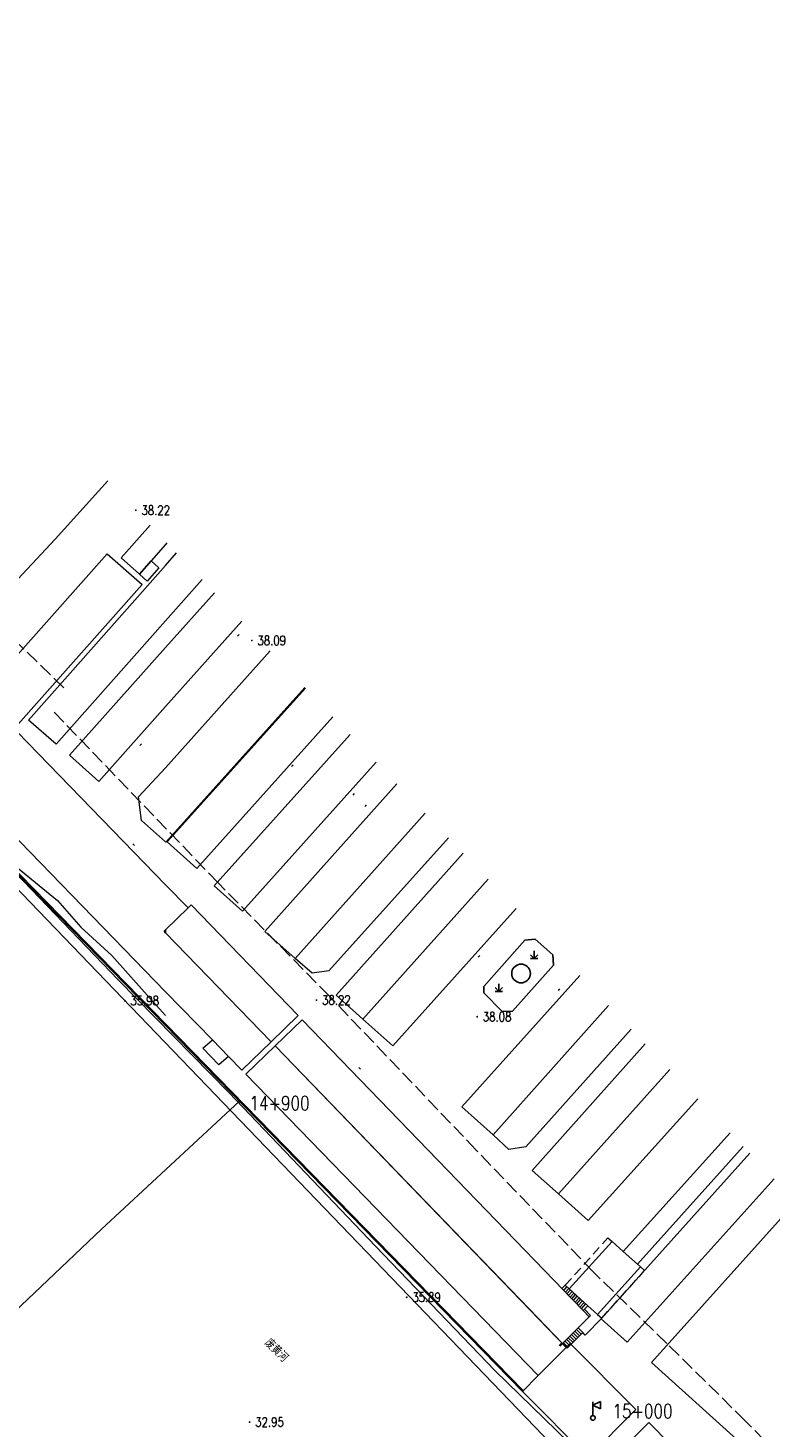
# Model space of a CAD drawing. Extents: x 39508475 to 39522402, y 3783947 to 3795549.
# Tile 265 of 323: x 39520470 to 39520630, y 3789013 to 3789315. Entities that reach past the tile are written whole.
import ezdxf
from ezdxf.enums import TextEntityAlignment as Align

# ---------------------------------------------------------------- set-up
doc = ezdxf.new("R2010")
doc.units = 0
doc.linetypes.add('X0', pattern=[4, 3, -1])
doc.linetypes.add('X5', pattern=[3, 2, -1])
doc.layers.get('0').update_dxf_attribs({"linetype": 'CONTINUOUS'})
for name, color, linetype in [('DMTZ', 3, 'CONTINUOUS'), ('GCD', 1, 'CONTINUOUS'), ('JCDL_JMDD_F', 231, 'CONTINUOUS'), ('JCDL_JMDM_F', 231, 'CONTINUOUS'), ('JCDL_JMDX_F', 231, 'CONTINUOUS'), ('JCDL_SXX_F', 5, 'CONTINUOUS'), ('JMD', 6, 'CONTINUOUS'), ('SXSS', 5, 'CONTINUOUS'), ('ZBTZ', 3, 'CONTINUOUS'), ('ZJ', 7, 'CONTINUOUS'), ('断面线', 2, 'CONTINUOUS')]:
    doc.layers.add(name, color=color, linetype=linetype)
doc.layers.add('JCDL_SXM', color=5, linetype='CONTINUOUS', lineweight=0)
doc.layers.add('JCDL_ZBX', color=3, linetype='CONTINUOUS', lineweight=0)
doc.styles.add('HZ', font='rs', dxfattribs={"width": 0.8, "bigfont": 'hztxt'})
doc.linetypes.add('10422', pattern='A,2,[150,AAA.SHX,S=1,R=0,X=0,Y=1],2,[177,AAA.SHX,S=1,R=0,X=0,Y=0.8],1e-09', length=4)
doc.linetypes.add('1161', pattern='A,0,[149,AAA.SHX,S=0.15,R=0,X=0,Y=0],-1.6', length=1.6)
doc.linetypes.add('X49', pattern='A,0,[5,symbolt.shx,S=1,R=0,X=0,Y=0],-10', length=10)

# ---------------------------------------------------------------- blocks, each defined once
blk = doc.blocks.new('9530003')
at = {"color": 0}
for p, q in [((-0.8, 0), (0.8, 0)), ((0, 0), (0, 1.6))]:
    blk.add_line(p, q, dxfattribs=at)
at = {"color": 0, "linetype": 'Continuous'}
for points in [[(0, 0), (-0.8, 0.8)], [(0, 0), (0.8, 0.8)]]:
    blk.add_lwpolyline(points, dxfattribs=at)
blk = doc.blocks.new('3522000')
at = {"color": 0}
for p, q in [((1.6, 3.55), (0, 2.75)), ((0, 0.5), (0, 3.5)), ((0, 2.75), (1.6, 1.95))]:
    blk.add_line(p, q, dxfattribs=at)
at = {"color": 0, "linetype": 'Continuous', "flags": 128}
blk.add_lwpolyline([(1.6, 1.95), (1.6, 3.55)], dxfattribs=at)
at = {"color": 0}
blk.add_circle((0, 0), 0.5, dxfattribs=at)
blk = doc.blocks.new('gc200')
at = {"const_width": 0.2}
blk.add_lwpolyline([(-0.1, 0, 1), (0.1, 0, 1)], format="xyb", close=True, dxfattribs=at)

msp = doc.modelspace()

# ---------------------------------------------------------------- linework, layer by layer
at = {"layer": 'DMTZ', "color": 1, "linetype": 'X0', "flags": 128}
msp.add_lwpolyline([(39520478.08168, 3789172.68272), (39520463.36454, 3789186.84247), (39520422.28512, 3789229.06269), (39520404.6932, 3789247.34633, 0.003445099), (39520404.40452, 3789247.64225), (39520396.3969, 3789255.73841, 0.1201858), (39520384.28906, 3789263.18968, 0.1201858)], format="xyb", dxfattribs=at)
at = {"layer": 'DMTZ', "color": 1, "linetype": 'X0'}
msp.add_lwpolyline([(39520748.88687, 3788880.36315), (39520734.30747, 3788896.42595), (39520719.22679, 3788915.96119), (39520707.50126, 3788929.44867), (39520671.86133, 3788966.48243), (39520651.27572, 3788987.38984), (39520624.87205, 3789014.65529), (39520607.98797, 3789031.33057), (39520592.25448, 3789046.63622), (39520566.91684, 3789073.00371), (39520535.27447, 3789106.22561), (39520511.29712, 3789130.62926), (39520475.67804, 3789167.72162)], dxfattribs=at)
at = {"layer": 'DMTZ', "linetype": '10422'}
msp.add_lwpolyline([(39520726.67274, 3788860.2005), (39520711.29035, 3788877.14799), (39520696.01331, 3788896.93759), (39520685.35885, 3788909.19306), (39520650.36404, 3788945.55646), (39520629.81128, 3788966.43051), (39520603.55347, 3788993.54534), (39520586.98785, 3789009.9061), (39520570.97332, 3789025.48516), (39520545.23935, 3789052.26508), (39520513.71185, 3789085.36636), (39520489.77748, 3789109.72628), (39520454.03946, 3789146.9425)], dxfattribs=at)
at = {"layer": 'JCDL_JMDM_F', "linetype": 'Continuous', "lineweight": 0}
msp.add_lwpolyline([(39520510.0788, 3789096.77109), (39520513.5448, 3789093.19009), (39520511.4618, 3789091.36309), (39520507.9958, 3789094.94409), (39520510.0788, 3789096.77109)], dxfattribs=at)
at = {"layer": 'JCDL_JMDX_F', "linetype": 'X5', "lineweight": 0}
msp.add_lwpolyline([(39520593.9788, 3789036.76309), (39520603.2058, 3789047.02009), (39520602.3138, 3789047.82209)], dxfattribs=at)
at = {"layer": 'JCDL_SXM', "lineweight": 0}
msp.add_lwpolyline([(39520487.54117, 3789217.25739), (39520476.2368, 3789204.69309), (39520455.0408, 3789182.04209), (39520429.1338, 3789207.17309)], dxfattribs=at)
at = {"layer": 'JCDL_SXX_F', "color": 142, "linetype": 'Continuous', "lineweight": 0, "true_color": 0x00a0e9}
for points in [[(39520515.5088, 3789183.79759), (39520515.83828, 3789184.17368)], [(39520494.4678, 3789160.21359), (39520494.80087, 3789160.5865)], [(39520527.1638, 3789155.69459), (39520527.48117, 3789156.08095)], [(39520540.3858, 3789149.48159), (39520540.71796, 3789149.85531)], [(39520542.9768, 3789147.08059), (39520543.3162, 3789147.44775)], [(39520493.2788, 3789138.64859), (39520492.96353, 3789139.03666)], [(39520567.3848, 3789114.60959), (39520567.72689, 3789114.97425)], [(39520584.6348, 3789107.37559), (39520584.97157, 3789107.74517)], [(39520542.0118, 3789090.47959), (39520541.65567, 3789090.83054)]]:
    msp.add_lwpolyline(points, dxfattribs=at)
at = {"layer": 'JCDL_ZBX', "color": 114, "linetype": 'X49', "lineweight": 0, "true_color": 0x009944}
msp.add_lwpolyline([(39520454.3548, 3789147.07409), (39520466.0408, 3789135.58109), (39520476.7068, 3789126.78109), (39520481.7398, 3789121.03209), (39520488.3928, 3789114.97409), (39520495.4688, 3789107.04109), (39520499.9998, 3789102.01609)], dxfattribs=at)
at = {"layer": 'JMD', "linetype": 'Continuous'}
for p, q in [((39520471.32469, 3789129.22029), (39520471.50366, 3789129.39484)), ((39520474.81582, 3789125.6409), (39520474.99479, 3789125.81546)), ((39520478.30695, 3789122.06151), (39520478.48592, 3789122.23607)), ((39520481.79808, 3789118.48212), (39520481.97705, 3789118.65668)), ((39520485.28921, 3789114.90274), (39520485.46818, 3789115.07729)), ((39520488.78033, 3789111.32335), (39520488.9593, 3789111.4979)), ((39520492.27146, 3789107.74396), (39520492.45043, 3789107.91852)), ((39520495.76259, 3789104.16457), (39520495.94156, 3789104.33913)), ((39520499.25372, 3789100.58518), (39520499.43269, 3789100.75974)), ((39520502.74485, 3789097.0058), (39520502.92382, 3789097.18035)), ((39520506.23598, 3789093.42641), (39520506.41495, 3789093.60096)), ((39520509.72711, 3789089.84702), (39520509.90608, 3789090.02158)), ((39520513.21824, 3789086.26763), (39520513.39721, 3789086.44219)), ((39520516.70937, 3789082.68824), (39520516.88834, 3789082.8628)), ((39520520.2005, 3789079.10886), (39520520.37947, 3789079.28341)), ((39520523.69163, 3789075.52947), (39520523.87059, 3789075.70402)), ((39520527.18275, 3789071.95008), (39520527.36172, 3789072.12464)), ((39520530.67388, 3789068.37069), (39520530.85285, 3789068.54525)), ((39520534.16501, 3789064.7913), (39520534.34398, 3789064.96586)), ((39520537.65614, 3789061.21192), (39520537.83511, 3789061.38647)), ((39520541.14727, 3789057.63253), (39520541.32624, 3789057.80709)), ((39520544.6384, 3789054.05314), (39520544.81737, 3789054.2277)), ((39520548.12953, 3789050.47375), (39520548.3085, 3789050.64831)), ((39520551.62066, 3789046.89437), (39520551.79963, 3789047.06892)), ((39520555.11179, 3789043.31498), (39520555.29076, 3789043.48953)), ((39520558.60292, 3789039.73559), (39520558.78189, 3789039.91015)), ((39520562.09404, 3789036.1562), (39520562.27301, 3789036.33076)), ((39520565.58517, 3789032.57681), (39520565.76414, 3789032.75137)), ((39520569.0763, 3789028.99743), (39520569.25527, 3789029.17198)), ((39520572.56743, 3789025.41804), (39520572.7464, 3789025.59259)), ((39520576.05856, 3789021.83865), (39520576.23753, 3789022.01321)), ((39520576.90181, 3789020.97409), (39520577.08078, 3789021.14864))]:
    msp.add_line(p, q, dxfattribs=at)
at = {"layer": 'JMD', "linetype": 'Continuous', "lineweight": 0}
for points in [[(39520496.8598, 3789200.03309), (39520494.3468, 3789197.19009), (39520490.4288, 3789200.65209), (39520496.65942, 3789207.70229)], [(39520499.9998, 3789203.58609), (39520496.8598, 3789200.03309)], [(39520500.28233, 3789203.9058), (39520499.9998, 3789203.58609)], [(39520487.4298, 3789201.56709), (39520494.91908, 3789194.89238), (39520459.63708, 3789155.18438), (39520452.1478, 3789161.85909), (39520487.4298, 3789201.56709)], [(39520499.9998, 3789187.11509), (39520476.4298, 3789160.49909), (39520470.4818, 3789165.70009), (39520474.3848, 3789170.12209), (39520493.3638, 3789191.55309), (39520499.9998, 3789199.04709)], [(39520498.5768, 3789198.51609), (39520496.0638, 3789195.67209), (39520494.3468, 3789197.19009), (39520496.8598, 3789200.03309), (39520498.5768, 3789198.51609)], [(39520499.9998, 3789199.04709), (39520502.36745, 3789201.72079)], [(39520507.84814, 3789195.97752), (39520499.9998, 3789187.11509)], [(39520499.9998, 3789181.32009), (39520510.55272, 3789193.14337)], [(39520516.41288, 3789187.00245), (39520499.9998, 3789168.61409)], [(39520499.9998, 3789168.61409), (39520485.5888, 3789152.46909), (39520479.2768, 3789158.10309), (39520499.9998, 3789181.32009)], [(39520499.9998, 3789155.42509), (39520522.50398, 3789180.61953)], [(39520530.00871, 3789172.75525), (39520500.0858, 3789139.40209), (39520499.9998, 3789139.44509)], [(39520536.05751, 3789166.41666), (39520506.7208, 3789133.71709), (39520500.3668, 3789139.41709), (39520530.14638, 3789172.61098)], [(39520499.9998, 3789107.11209), (39520457.2818, 3789151.06409), (39520459.0758, 3789153.07709), (39520468.0408, 3789163.13609), (39520499.9998, 3789130.20309)], [(39520545.40174, 3789156.62475), (39520516.5948, 3789124.49609), (39520510.4998, 3789129.96009), (39520539.73342, 3789162.56463)], [(39520499.9998, 3789139.44509), (39520494.8238, 3789144.08209), (39520494.1288, 3789149.15109), (39520499.9998, 3789155.42509)], [(39520521.3938, 3789120.12209), (39520549.83188, 3789151.98236)], [(39520555.90785, 3789145.6153), (39520527.9378, 3789114.28009), (39520521.3938, 3789120.12209)], [(39520560.95112, 3789140.3304), (39520535.1648, 3789111.67509), (39520531.5708, 3789111.15009), (39520527.9378, 3789114.28009), (39520555.90785, 3789145.6153)], [(39520569.47959, 3789131.39334), (39520542.5278, 3789101.25209), (39520536.7218, 3789106.41909), (39520564.09681, 3789137.034)], [(39520548.9568, 3789095.48009), (39520542.5278, 3789101.25209), (39520569.47959, 3789131.39334)], [(39520528.5678, 3789102.02309), (39520522.7188, 3789096.36409), (39520499.9998, 3789119.83809), (39520499.9998, 3789120.49409), (39520504.8588, 3789125.19609), (39520505.5208, 3789125.83709), (39520528.5678, 3789102.02309)], [(39520575.51975, 3789125.06379), (39520548.9568, 3789095.48009)], [(39520499.9998, 3789120.49409), (39520499.9998, 3789120.49409), (39520499.6718, 3789120.17709), (39520499.9998, 3789119.83809)], [(39520499.9998, 3789120.49409), (39520499.9998, 3789119.83809), (39520499.6718, 3789120.17709), (39520499.9998, 3789120.49409)], [(39520499.9998, 3789119.83809), (39520522.7188, 3789096.36409)], [(39520595.44212, 3789104.18696), (39520570.5688, 3789076.28709), (39520563.8258, 3789082.34309), (39520589.26315, 3789110.66196)], [(39520522.7188, 3789096.36409), (39520516.3958, 3789090.24409), (39520513.5448, 3789093.19009), (39520510.0788, 3789096.77109), (39520499.9998, 3789107.11209)], [(39520577.6368, 3789073.67209), (39520573.9408, 3789073.10909), (39520570.5688, 3789076.28709), (39520595.44212, 3789104.18696)], [(39520588.8848, 3789034.66209), (39520585.5358, 3789031.27609), (39520578.3228, 3789038.75909), (39520523.6388, 3789095.48909), (39520529.4118, 3789101.05509), (39520589.9638, 3789038.42309), (39520591.2698, 3789037.07209), (39520588.8848, 3789034.66209)], [(39520600.31654, 3789099.079), (39520577.6368, 3789073.67209)], [(39520586.31357, 3789030.46922), (39520580.30268, 3789024.40479), (39520517.30381, 3789089.38209), (39520523.63881, 3789095.48909), (39520586.31357, 3789030.46922)], [(39520578.9938, 3789068.62709), (39520603.3532, 3789095.89686)], [(39520608.6354, 3789090.36158), (39520584.6818, 3789063.54609), (39520578.9938, 3789068.62709)], [(39520614.68654, 3789084.02054), (39520591.0798, 3789057.79609), (39520584.6818, 3789063.54609), (39520608.6354, 3789090.36158)], [(39520598.6138, 3789051.15109), (39520621.63709, 3789076.73699)], [(39520631.10223, 3789066.81838), (39520599.4668, 3789031.62609), (39520593.85892, 3789036.62806), (39520625.85125, 3789072.32093)], [(39520624.47872, 3789073.75922), (39520601.6648, 3789048.40609), (39520598.6138, 3789051.15109)], [(39520659.52028, 3789037.03883), (39520632.1688, 3789006.90609), (39520625.9748, 3789008.05009), (39520604.7278, 3789027.23209), (39520635.83043, 3789061.86366)], [(39520596.2158, 3789053.30909), (39520598.6138, 3789051.15109), (39520601.6648, 3789048.40609), (39520602.3138, 3789047.82209), (39520593.0868, 3789037.56509), (39520590.9898, 3789039.45209), (39520586.9878, 3789043.05309), (39520596.2158, 3789053.30909)], [(39520586.0958, 3789043.85509), (39520590.9898, 3789039.45209), (39520589.9638, 3789038.42309), (39520585.3728, 3789043.17109), (39520586.0958, 3789043.85509)], [(39520585.3728, 3789043.17109), (39520589.9638, 3789038.42309), (39520590.9898, 3789039.45209), (39520586.0958, 3789043.85509)], [(39520585.7928, 3789042.73609), (39520586.4848, 3789043.50509)], [(39520586.1408, 3789042.37709), (39520586.8558, 3789043.17109)], [(39520586.4878, 3789042.01709), (39520587.2268, 3789042.83809)], [(39520586.8358, 3789041.65809), (39520587.5968, 3789042.50409)], [(39520587.1838, 3789041.29909), (39520587.9678, 3789042.17109)], [(39520587.5308, 3789040.93909), (39520588.3388, 3789041.83709)], [(39520587.8788, 3789040.58009), (39520588.7098, 3789041.50309)], [(39520588.2258, 3789040.22009), (39520589.0808, 3789041.17009)], [(39520588.5738, 3789039.86109), (39520589.4508, 3789040.83609)], [(39520590.9898, 3789039.45209), (39520593.0868, 3789037.56509), (39520593.9788, 3789036.76309), (39520590.4378, 3789033.12609), (39520589.8968, 3789033.66109), (39520588.8848, 3789034.66209), (39520591.2698, 3789037.07209), (39520591.5488, 3789037.35509), (39520590.2468, 3789038.70209), (39520590.9898, 3789039.45209)], [(39520588.9208, 3789039.50109), (39520589.8218, 3789040.50309)], [(39520589.2688, 3789039.14209), (39520590.1928, 3789040.16909)], [(39520589.6158, 3789038.78209), (39520590.5638, 3789039.83509)], [(39520586.5518, 3789030.28009), (39520589.8968, 3789033.66109), (39520588.8848, 3789034.66209), (39520585.5358, 3789031.27609)], [(39520585.5358, 3789031.27609), (39520588.8848, 3789034.66209), (39520589.8968, 3789033.66109), (39520586.5518, 3789030.28009), (39520585.5358, 3789031.27609)], [(39520588.1388, 3789031.88409), (39520587.1268, 3789032.88509)], [(39520588.4908, 3789032.23909), (39520587.4788, 3789033.24009)], [(39520588.8418, 3789032.59509), (39520587.8298, 3789033.59609)], [(39520589.1938, 3789032.95009), (39520588.1818, 3789033.95109)], [(39520589.5448, 3789033.30609), (39520588.5328, 3789034.30709)], [(39520601.3278, 3789017.06309), (39520591.0668, 3789006.71209), (39520576.90181, 3789020.97409), (39520580.30268, 3789024.40479), (39520586.31357, 3789030.46922), (39520587.1628, 3789031.32509), (39520601.3278, 3789017.06309)], [(39520584.8168, 3789030.89109), (39520585.3568, 3789031.44909)], [(39520584.9958, 3789030.71809), (39520585.5358, 3789031.27609)], [(39520586.7318, 3789030.46209), (39520585.7198, 3789031.46209)], [(39520587.0838, 3789030.81809), (39520586.0728, 3789031.81809)], [(39520587.4358, 3789031.17309), (39520586.4238, 3789032.17409)], [(39520587.7868, 3789031.52909), (39520586.7758, 3789032.52909)], [(39520597.68394, 3789000.00009), (39520593.8228, 3789003.92309), (39520604.1418, 3789014.25109), (39520618.16809, 3789000.00009)]]:
    msp.add_lwpolyline(points, dxfattribs=at)
at = {"layer": 'JMD', "color": 7, "linetype": 'Continuous', "flags": 128}
msp.add_lwpolyline([(39520457.2818, 3789151.06409), (39520454.03946, 3789146.9425), (39520576.90181, 3789020.97409)], dxfattribs=at)
at = {"layer": 'JMD', "linetype": 'Continuous', "flags": 128}
msp.add_lwpolyline([(39520457.47829, 3789150.90951), (39520454.37145, 3789146.96018), (39520577.08078, 3789021.14864)], dxfattribs=at)
at = {"layer": 'JMD'}
for points in [[(39520499.9998, 3789130.20309), (39520504.8588, 3789125.19609)], [(39520504.8588, 3789125.19609), (39520499.9998, 3789120.49409)]]:
    msp.add_lwpolyline(points, dxfattribs=at)
at = {"layer": 'JMD', "linetype": 'X5', "lineweight": 0}
msp.add_lwpolyline([(39520586.0958, 3789043.85509), (39520595.3238, 3789054.11109), (39520596.2158, 3789053.30909)], dxfattribs=at)
at = {"layer": 'SXSS', "linetype": 'Continuous', "flags": 128}
msp.add_lwpolyline([(39520083.05676, 3789525.26671), (39520084.09693, 3789521.45623), (39520085.71496, 3789516.83745), (39520087.79528, 3789514.29714), (39520089.52888, 3789513.25791), (39520091.14691, 3789511.98775), (39520091.49363, 3789509.10102), (39520093.34281, 3789507.71538), (39520095.53871, 3789506.67616), (39520098.19689, 3789504.94412), (39520209.43169, 3789397.62339), (39520292.82333, 3789310.98652), (39520396.462, 3789203.719), (39520597.633, 3788994.519), (39520617.91147, 3788972.34749), (39520621.455, 3788969.49), (39520679.328, 3788909.878), (39520724.0845, 3788856.25547)], dxfattribs=at)
at = {"layer": 'ZBTZ', "linetype": '1161', "flags": 128}
for points in [[(39520579.6098, 3789118.48209), (39520583.4468, 3789115.05909), (39520583.6008, 3789112.85809), (39520574.7258, 3789102.97909), (39520572.5228, 3789102.87809), (39520568.5848, 3789106.87609), (39520568.5828, 3789108.25209), (39520577.4358, 3789118.28709), (39520579.6098, 3789118.48209)], [(39520578.6018, 3789111.06509), (39520578.5708, 3789111.41409), (39520578.4798, 3789111.75209), (39520578.3318, 3789112.06909), (39520578.1308, 3789112.35709), (39520577.8838, 3789112.60409), (39520577.5968, 3789112.80509), (39520577.2788, 3789112.95309), (39520576.9408, 3789113.04409), (39520576.5918, 3789113.07509), (39520576.2428, 3789113.04409), (39520575.9048, 3789112.95309), (39520575.5878, 3789112.80509), (39520575.2998, 3789112.60409), (39520575.0528, 3789112.35709), (39520574.8518, 3789112.06909), (39520574.7038, 3789111.75209), (39520574.6128, 3789111.41409), (39520574.5818, 3789111.06509), (39520574.6128, 3789110.71609), (39520574.7038, 3789110.37809), (39520574.8518, 3789110.06109), (39520575.0528, 3789109.77309), (39520575.2998, 3789109.52609), (39520575.5868, 3789109.32509), (39520575.9048, 3789109.17709), (39520576.2428, 3789109.08609), (39520576.5918, 3789109.05509), (39520576.9408, 3789109.08609), (39520577.2788, 3789109.17709), (39520577.5968, 3789109.32509), (39520577.8838, 3789109.52609), (39520578.1308, 3789109.77309), (39520578.3318, 3789110.06009), (39520578.4798, 3789110.37809), (39520578.5708, 3789110.71609), (39520578.6018, 3789111.06509)]]:
    msp.add_lwpolyline(points, dxfattribs=at)
at = {"layer": '断面线', "linetype": 'Continuous', "flags": 128}
msp.add_lwpolyline([(39520515.89304, 3789083.52521), (39520486.20449, 3789055.94248), (39520411.02208, 3788984.51933)], dxfattribs=at)

# ---------------------------------------------------------------- block references
at = {"layer": 'GCD', "linetype": 'Continuous'}
ref = msp.add_blockref('gc200', (39520493.5998, 3789210.932, 38.22), dxfattribs=at)
ref.add_attrib('height', '38.22', dxfattribs={"linetype": 'Continuous', "height": 2, "style": 'HZ', "width": 0.8}).set_placement((39520494.7998, 3789210.932, 38.22), align=Align.MIDDLE_LEFT)
ref = msp.add_blockref('gc200', (39520518.58, 3789182.857, 38.09), dxfattribs=at)
ref.add_attrib('height', '38.09', dxfattribs={"linetype": 'Continuous', "height": 2, "style": 'HZ', "width": 0.8}).set_placement((39520519.78, 3789182.857, 38.09), align=Align.MIDDLE_LEFT)
ref = msp.add_blockref('gc200', (39520491.2111, 3789105.208, 35.98), dxfattribs=at)
ref.add_attrib('height', '35.98', dxfattribs={"linetype": 'Continuous', "height": 2, "style": 'HZ', "width": 0.8}).set_placement((39520492.4111, 3789105.208, 35.98), align=Align.MIDDLE_LEFT)
ref = msp.add_blockref('gc200', (39520532.514, 3789105.329, 38.224), dxfattribs=at)
ref.add_attrib('height', '38.22', dxfattribs={"linetype": 'Continuous', "height": 2, "style": 'HZ', "width": 0.8}).set_placement((39520533.714, 3789105.329, 38.224), align=Align.MIDDLE_LEFT)
ref = msp.add_blockref('gc200', (39520567.144, 3789101.753, 38.08), dxfattribs=at)
ref.add_attrib('height', '38.08', dxfattribs={"linetype": 'Continuous', "height": 2, "style": 'HZ', "width": 0.8}).set_placement((39520568.344, 3789101.753, 38.08), align=Align.MIDDLE_LEFT)
ref = msp.add_blockref('gc200', (39520551.9497, 3789041.264, 35.89), dxfattribs=at)
ref.add_attrib('height', '35.89', dxfattribs={"linetype": 'Continuous', "height": 2, "style": 'HZ', "width": 0.8}).set_placement((39520553.1497, 3789041.264, 35.89), align=Align.MIDDLE_LEFT)
ref = msp.add_blockref('gc200', (39520518.105, 3789014.369, 32.945), dxfattribs=at)
ref.add_attrib('height', '32.95', dxfattribs={"linetype": 'Continuous', "height": 2, "style": 'HZ', "width": 0.8}).set_placement((39520519.305, 3789014.369, 32.945), align=Align.MIDDLE_LEFT)
at = {"layer": 'JCDL_JMDD_F'}
msp.add_blockref('3522000', (39520592.0768, 3789015.25509), dxfattribs=at)
at = {"layer": 'ZBTZ'}
for p in [(39520579.4398, 3789114.32609), (39520571.8238, 3789107.22209)]:
    msp.add_blockref('9530003', p, dxfattribs=at)

# ---------------------------------------------------------------- texts
at = {"layer": 'ZJ', "style": 'HZ', "width": 0.8}
msp.add_text('废黄河', height=1.8, rotation=-44.7158471, dxfattribs=at).set_placement((39520520.76275, 3789030.83357), align=Align.BOTTOM_LEFT)
at = {"layer": '断面线', "linetype": 'Continuous', "style": 'HZ', "width": 0.8}
for s, p in [('14+900', (39520531.03115, 3789083.09895)), ('15+000', (39520609.24418, 3789016.694))]:
    msp.add_text(s, height=3, dxfattribs=at).set_placement(p, align=Align.MIDDLE_RIGHT)

doc.saveas('drawing.dxf')
